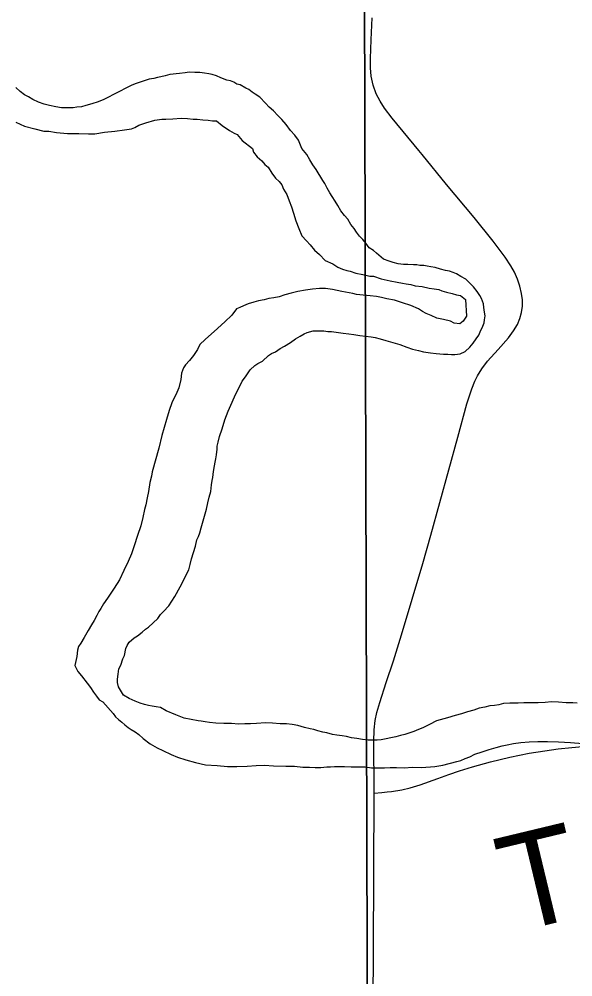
# Model space of a CAD drawing. Extents: x -17 to 88, y -5 to 22.
# Drawn here: x 7.507 to 7.835, y 15.568 to 16.136 of the extents above; entities that cross this region are included whole.
import ezdxf

# ---------------------------------------------------------------- set-up
doc = ezdxf.new("R2010")
doc.units = 0
for name, color, linetype in [('GM_X_Major_River', 7, 'Continuous'), ('GM_X_Section', 7, 'Continuous'), ('GM_X_Township_Road', 7, 'Continuous'), ('GM_X_Township_Road_Text', 7, 'Continuous')]:
    doc.layers.add(name, color=color, linetype=linetype)

msp = doc.modelspace()

# ---------------------------------------------------------------- linework, layer by layer
at = {"layer": 'GM_X_Major_River'}
for points in [[(7.69974, 16.0194), (7.69751, 16.02209), (7.69567, 16.02517), (7.6942, 16.02785), (7.69235, 16.03055), (7.69087, 16.03285), (7.6894, 16.03554), (7.68793, 16.03822), (7.68682, 16.04014), (7.68276, 16.04667), (7.68091, 16.04937), (7.67907, 16.05244), (7.67723, 16.05551), (7.67425, 16.05898), (7.67244, 16.06395), (7.67022, 16.06703), (7.6676, 16.06974), (7.66501, 16.07321), (7.66241, 16.07629), (7.66017, 16.07861), (7.65756, 16.08132), (7.65494, 16.08365), (7.6527, 16.08597), (7.64934, 16.08945), (7.64672, 16.09139), (7.64484, 16.09257), (7.64297, 16.09412), (7.64108, 16.09492), (7.6377, 16.09688), (7.6358, 16.09729), (7.63392, 16.09847), (7.63204, 16.09926), (7.62977, 16.09968), (7.62637, 16.10089), (7.62373, 16.10208), (7.62108, 16.10288), (7.61919, 16.1033), (7.61653, 16.10373), (7.61388, 16.10416), (7.61084, 16.10421), (7.60742, 16.10428), (7.60513, 16.10394), (7.60171, 16.10362), (7.59599, 16.10297), (7.59332, 16.10226), (7.59064, 16.10155), (7.58873, 16.10121), (7.58644, 16.10049), (7.58377, 16.10016), (7.58148, 16.09944), (7.57842, 16.09836), (7.57612, 16.09764), (7.57344, 16.09656), (7.56269, 16.09106), (7.55962, 16.0896), (7.55693, 16.08813), (7.55349, 16.08667), (7.54966, 16.0856), (7.54622, 16.08453), (7.54355, 16.08382), (7.54088, 16.08349), (7.53859, 16.08315), (7.53593, 16.0832), (7.53175, 16.08328), (7.52834, 16.08372), (7.52455, 16.08455), (7.52153, 16.08537), (7.51813, 16.08657), (7.51473, 16.08815), (7.5121, 16.08972), (7.50984, 16.0909), (7.50722, 16.09285), (7.5046, 16.09518)], [(7.5046, 16.07467), (7.50988, 16.07229), (7.51593, 16.07066), (7.52123, 16.06942), (7.52427, 16.06937), (7.52882, 16.06852), (7.53527, 16.06802), (7.54211, 16.0679), (7.54781, 16.06779), (7.55161, 16.06772), (7.55733, 16.06875), (7.56343, 16.0694), (7.56914, 16.07005), (7.57334, 16.07074), (7.57525, 16.07146), (7.57756, 16.07293), (7.58177, 16.07438), (7.58712, 16.0758), (7.59131, 16.07648), (7.5936, 16.07643), (7.59778, 16.07674), (7.60273, 16.07702), (7.60653, 16.07695), (7.60994, 16.07651), (7.61222, 16.07647), (7.61564, 16.07602), (7.61868, 16.07597), (7.62133, 16.07554), (7.62361, 16.0755), (7.62698, 16.07277), (7.63149, 16.06965), (7.63412, 16.06808), (7.63601, 16.06729), (7.63898, 16.06382), (7.64498, 16.05915), (7.64569, 16.05686), (7.64792, 16.05416), (7.65054, 16.05183), (7.6524, 16.04952), (7.65427, 16.04796)], [(7.65427, 16.04796), (7.65649, 16.0445), (7.65871, 16.04143), (7.66096, 16.03949), (7.66244, 16.03756), (7.66353, 16.03488), (7.66538, 16.03181), (7.66683, 16.02798), (7.66828, 16.02454), (7.66935, 16.02072), (7.67079, 16.01614), (7.6726, 16.01155), (7.67442, 16.00734), (7.67703, 16.00425), (7.67927, 16.00193), (7.68187, 15.99884), (7.68486, 15.99613), (7.68822, 15.99265), (7.69274, 15.99067), (7.69575, 15.98871), (7.69839, 15.98752), (7.70103, 15.98671), (7.70293, 15.9863), (7.70633, 15.9851), (7.71049, 15.98426), (7.71466, 15.98342), (7.71694, 15.98338), (7.72147, 15.98178), (7.72677, 15.98054), (7.73094, 15.9797), (7.73397, 15.97927), (7.73624, 15.97884), (7.7389, 15.97842), (7.74154, 15.97761), (7.74572, 15.97715), (7.74988, 15.97631), (7.75292, 15.97588), (7.75557, 15.97545), (7.75746, 15.97465), (7.7601, 15.97384), (7.76351, 15.97302), (7.76616, 15.97221), (7.76843, 15.97179), (7.77143, 15.96946), (7.772, 15.95957), (7.77005, 15.95657), (7.76812, 15.95509), (7.7647, 15.95553), (7.76245, 15.95671), (7.75828, 15.95755), (7.75449, 15.95838), (7.7511, 15.95996), (7.74808, 15.96116), (7.74582, 15.96234), (7.74357, 15.9639), (7.73904, 15.96588), (7.73413, 15.96749), (7.72922, 15.9691), (7.72467, 15.96995), (7.72165, 15.97076), (7.71861, 15.9712), (7.71482, 15.97165), (7.71065, 15.97211), (7.70685, 15.97256), (7.70458, 15.97298), (7.69814, 15.97424), (7.69246, 15.97548), (7.68829, 15.97594), (7.68487, 15.976), (7.68068, 15.9757), (7.67648, 15.97502), (7.67191, 15.97434), (7.66809, 15.97328), (7.66427, 15.97221), (7.66082, 15.97113), (7.65777, 15.97043), (7.65472, 15.97011), (7.65205, 15.9694), (7.64861, 15.9687), (7.64594, 15.96799), (7.6425, 15.96692), (7.63982, 15.96583), (7.63751, 15.96473), (7.6356, 15.96401), (7.63287, 15.96026), (7.62861, 15.95617), (7.62242, 15.95058), (7.61895, 15.94761), (7.61701, 15.94575), (7.61391, 15.94277), (7.61234, 15.93976), (7.60999, 15.93638), (7.60765, 15.93339), (7.60532, 15.93077), (7.60415, 15.9289), (7.60295, 15.92588), (7.6025, 15.92209)], [(7.62462, 15.88485), (7.62544, 15.88825), (7.62705, 15.89277), (7.62867, 15.89806), (7.63067, 15.90334), (7.63304, 15.90861), (7.63503, 15.91313), (7.637, 15.91689), (7.63898, 15.92103), (7.64093, 15.92366), (7.64249, 15.92591), (7.64367, 15.92778), (7.64638, 15.93039), (7.6483, 15.93149), (7.65099, 15.93296), (7.65447, 15.93631), (7.65639, 15.93742), (7.65869, 15.93852), (7.66139, 15.94036), (7.66408, 15.94183), (7.66754, 15.94405), (7.67063, 15.94627), (7.67331, 15.94774), (7.67562, 15.94921), (7.67754, 15.94994), (7.68098, 15.95101), (7.68364, 15.95096), (7.68554, 15.95093), (7.68744, 15.95089), (7.68971, 15.95047), (7.69199, 15.95043), (7.69882, 15.94954), (7.70223, 15.9491), (7.70527, 15.94866), (7.70868, 15.94822), (7.71209, 15.94777), (7.71551, 15.94733), (7.71778, 15.94691), (7.72081, 15.94609), (7.72421, 15.94527), (7.72837, 15.94406), (7.73253, 15.94284), (7.73668, 15.94124), (7.74008, 15.94004), (7.74349, 15.93922), (7.74652, 15.9384), (7.75069, 15.93794), (7.7541, 15.9375), (7.75828, 15.93704), (7.76094, 15.93699), (7.76322, 15.93695), (7.76512, 15.93692), (7.76817, 15.93724), (7.77123, 15.9387), (7.77394, 15.94131), (7.77589, 15.94355), (7.77784, 15.94617), (7.7794, 15.94842), (7.78019, 15.95031), (7.78178, 15.95369), (7.78257, 15.95558), (7.78261, 15.95748), (7.78303, 15.95975), (7.78269, 15.96203), (7.78236, 15.9647), (7.78203, 15.96698), (7.78094, 15.97004), (7.77984, 15.97196), (7.77836, 15.97427), (7.77613, 15.97696), (7.77165, 15.9816), (7.76864, 15.98318), (7.76601, 15.98475), (7.76412, 15.98554), (7.76186, 15.98634), (7.75958, 15.98677), (7.75656, 15.98758), (7.75353, 15.9884), (7.75088, 15.98883), (7.7486, 15.98925), (7.74671, 15.98966), (7.74443, 15.9897), (7.74254, 15.99012), (7.74064, 15.99016), (7.73722, 15.99022), (7.73456, 15.99027), (7.73152, 15.9907), (7.7285, 15.99152), (7.72623, 15.99232), (7.72283, 15.99352), (7.71871, 15.99702), (7.71684, 15.99857), (7.71421, 16.00014), (7.71236, 16.00283), (7.7105, 16.00514), (7.70864, 16.00708), (7.70678, 16.00939), (7.7053, 16.0117), (7.70344, 16.01401), (7.7016, 16.01708), (7.69974, 16.0194)], [(7.6025, 15.92209), (7.60127, 15.91718), (7.59967, 15.91303), (7.59809, 15.91002), (7.5973, 15.90814), (7.59569, 15.90361), (7.59407, 15.89833), (7.59124, 15.88888), (7.58957, 15.88132), (7.58551, 15.86734), (7.58508, 15.8647), (7.58425, 15.86091), (7.58339, 15.85561), (7.58256, 15.85183), (7.58172, 15.84767), (7.58091, 15.84503), (7.58006, 15.84011), (7.57883, 15.83519), (7.57682, 15.82953), (7.57481, 15.82349), (7.5732, 15.81859), (7.57121, 15.81407), (7.56883, 15.8088), (7.56607, 15.80315), (7.56293, 15.79827), (7.55902, 15.79227), (7.55667, 15.7889), (7.5551, 15.78627), (7.55393, 15.78439), (7.55275, 15.78213), (7.55117, 15.77913), (7.5496, 15.7765), (7.54764, 15.77312), (7.54528, 15.76898), (7.54331, 15.7656), (7.54176, 15.76373), (7.54134, 15.76146), (7.54089, 15.75767), (7.54006, 15.75427), (7.53965, 15.75238), (7.54148, 15.74893), (7.54371, 15.74623), (7.54706, 15.74199), (7.54891, 15.73929), (7.55076, 15.7366), (7.55261, 15.73429), (7.55409, 15.73198), (7.55635, 15.7308), (7.56231, 15.72386), (7.56379, 15.72193), (7.56566, 15.72038), (7.56753, 15.71882), (7.56941, 15.71727), (7.57128, 15.71571), (7.57316, 15.71454), (7.57541, 15.71298), (7.57766, 15.71142), (7.58028, 15.70909), (7.5844, 15.70598), (7.58854, 15.70362), (7.59193, 15.70204), (7.59683, 15.69967), (7.6006, 15.69808), (7.60552, 15.69647), (7.61119, 15.69485), (7.61725, 15.69359), (7.62408, 15.69309), (7.63016, 15.69259), (7.63585, 15.69249), (7.64194, 15.69276), (7.64727, 15.69304), (7.65222, 15.69332), (7.65753, 15.69284), (7.66475, 15.69271), (7.67007, 15.69261), (7.67501, 15.69214), (7.67881, 15.69207), (7.68223, 15.69201), (7.68565, 15.69194), (7.68908, 15.69226), (7.69136, 15.69222), (7.69364, 15.69255), (7.69631, 15.6925), (7.69973, 15.69244), (7.70353, 15.69237), (7.70619, 15.69232), (7.70885, 15.69227), (7.71189, 15.69221), (7.71568, 15.69176), (7.71948, 15.69169), (7.72328, 15.69162), (7.72671, 15.69194), (7.73051, 15.69187), (7.73507, 15.69178), (7.74002, 15.69207), (7.74534, 15.69197), (7.75333, 15.69258), (7.75791, 15.69326), (7.76632, 15.69538), (7.76861, 15.69609), (7.77129, 15.69719)], [(7.7408, 15.71332), (7.73773, 15.71224), (7.73544, 15.71152), (7.73277, 15.71081), (7.73009, 15.7101), (7.72132, 15.70837), (7.71903, 15.70803), (7.71674, 15.70807), (7.71371, 15.70813), (7.71029, 15.70857), (7.70688, 15.70902), (7.70385, 15.70945), (7.70082, 15.71027), (7.69817, 15.7107), (7.69513, 15.71113), (7.69248, 15.71156), (7.68907, 15.71238), (7.6868, 15.71281), (7.68377, 15.71362), (7.68151, 15.71442), (7.67923, 15.71484), (7.67583, 15.71567), (7.67205, 15.71688), (7.66864, 15.71732), (7.66522, 15.71777), (7.66142, 15.71784), (7.65687, 15.7183), (7.65269, 15.71838), (7.64736, 15.7181), (7.64393, 15.71778), (7.64051, 15.71784), (7.6367, 15.71754), (7.63253, 15.71799), (7.62797, 15.71808), (7.62341, 15.71816), (7.61961, 15.71861), (7.61696, 15.71904), (7.61469, 15.71946), (7.61279, 15.7195), (7.60862, 15.72034), (7.60446, 15.72117), (7.59955, 15.72316), (7.59389, 15.72555), (7.59051, 15.72751), (7.58785, 15.72794), (7.58558, 15.72836), (7.58331, 15.72878), (7.58103, 15.7292), (7.57839, 15.73001), (7.57537, 15.73121), (7.57198, 15.73279), (7.56859, 15.73475), (7.56564, 15.73974), (7.56493, 15.74242), (7.56497, 15.74431), (7.5654, 15.74734), (7.56584, 15.75037), (7.56703, 15.75263), (7.56823, 15.75641), (7.56903, 15.75829), (7.56987, 15.76245), (7.57066, 15.76433), (7.57184, 15.76621), (7.57493, 15.76881), (7.57685, 15.76992), (7.57955, 15.77214), (7.58149, 15.774), (7.58341, 15.77511), (7.58612, 15.77772), (7.58883, 15.78032), (7.59039, 15.78257), (7.59233, 15.78444), (7.59543, 15.7878), (7.59896, 15.79343), (7.60211, 15.79906), (7.60408, 15.80283), (7.60527, 15.80546), (7.60724, 15.80922), (7.60806, 15.81224), (7.60888, 15.81565), (7.61009, 15.81942), (7.6113, 15.8232), (7.61213, 15.82698), (7.61293, 15.82886), (7.61373, 15.83113), (7.61455, 15.83415), (7.61779, 15.8451), (7.61862, 15.84888), (7.61945, 15.85228), (7.62027, 15.85569), (7.62072, 15.85948), (7.62115, 15.86213), (7.62157, 15.86402), (7.62201, 15.86743), (7.62245, 15.87084), (7.62288, 15.87311), (7.62329, 15.875), (7.62372, 15.87727), (7.62416, 15.88068), (7.62419, 15.88258), (7.62462, 15.88485)], [(7.83768, 15.73013), (7.83502, 15.73018), (7.83122, 15.73025), (7.82666, 15.73071), (7.82248, 15.73079), (7.81867, 15.73048), (7.81449, 15.73018), (7.81031, 15.73026), (7.80613, 15.73033), (7.8027, 15.73002), (7.80004, 15.73007), (7.79776, 15.73011), (7.79395, 15.7298), (7.79128, 15.72909), (7.78861, 15.72876), (7.78594, 15.72843), (7.78289, 15.72773), (7.77945, 15.72703), (7.77639, 15.72595), (7.77257, 15.72488), (7.76913, 15.72381), (7.7653, 15.72274), (7.76071, 15.72131), (7.75422, 15.71953), (7.74999, 15.71733), (7.74616, 15.7155), (7.74348, 15.71441), (7.7408, 15.71332)], [(7.77129, 15.69719), (7.77397, 15.69827), (7.77704, 15.69974), (7.78125, 15.70118), (7.78546, 15.70262), (7.78966, 15.70368), (7.7931, 15.70475), (7.79616, 15.70545), (7.79997, 15.70614), (7.80417, 15.70683), (7.80911, 15.70711), (7.81444, 15.70739), (7.82014, 15.70729), (7.8266, 15.70717), (7.83382, 15.70666), (7.84103, 15.70614)]]:
    msp.add_lwpolyline(points, dxfattribs=at)
at = {"layer": 'GM_X_Section'}
for points in [[(7.71159, 16.15106), (7.71436, 15.15219), (6.71014, 15.14163), (6.70945, 16.1492)], [(8.72425, 16.14072), (8.72055, 15.1393), (7.71436, 15.15219), (7.71159, 16.15106)]]:
    msp.add_lwpolyline(points, close=True, dxfattribs=at)
at = {"layer": 'GM_X_Township_Road'}
for points in [[(7.71718, 15.67668), (7.71721, 15.67821), (7.71709, 15.70743), (7.71728, 15.71421), (7.7179, 15.71971), (7.7189, 15.72453), (7.72054, 15.73047), (7.72442, 15.74225), (7.72868, 15.75523), (7.73353, 15.77066), (7.74613, 15.81296), (7.75086, 15.82971), (7.76694, 15.88782), (7.77231, 15.90761), (7.77509, 15.91646), (7.77695, 15.92101), (7.77864, 15.92428), (7.78121, 15.92847), (7.78456, 15.93289), (7.79073, 15.93984), (7.79699, 15.9468), (7.79999, 15.95085), (7.8022, 15.95466), (7.8037, 15.95815), (7.8047, 15.96181), (7.80517, 15.96559), (7.80515, 15.96938), (7.8047, 15.97315), (7.80373, 15.97745), (7.80235, 15.98164), (7.80056, 15.98566), (7.79841, 15.98949), (7.79493, 15.99468), (7.78781, 16.00414), (7.77648, 16.01815), (7.76021, 16.03773), (7.74579, 16.05559), (7.74376, 16.05796), (7.72786, 16.07703), (7.7234, 16.08296), (7.72076, 16.0871), (7.71849, 16.09143), (7.71658, 16.09658), (7.7155, 16.10198), (7.71513, 16.10689), (7.71509, 16.11245), (7.71552, 16.12361), (7.71596, 16.13667)], [(7.71718, 15.67668), (7.72172, 15.67705), (7.72487, 15.67746), (7.72746, 15.67777), (7.73365, 15.67869), (7.73851, 15.67979), (7.74449, 15.68158), (7.75505, 15.68535), (7.76149, 15.68767), (7.76794, 15.68988), (7.7756, 15.69234), (7.78633, 15.69534), (7.79776, 15.69805), (7.80929, 15.70032), (7.81847, 15.70181), (7.82644, 15.70299), (7.83444, 15.70387), (7.84922, 15.70513)], [(7.71688, 15.35933), (7.71677, 15.36511), (7.7166, 15.408), (7.71633, 15.44091), (7.71647, 15.46699), (7.71637, 15.49927), (7.71649, 15.52723), (7.7167, 15.5521), (7.71683, 15.58317), (7.71718, 15.67668)]]:
    msp.add_lwpolyline(points, dxfattribs=at)

# ---------------------------------------------------------------- texts
at = {"layer": 'GM_X_Township_Road_Text'}
msp.add_text('T', height=0.05682, rotation=13.5061, dxfattribs=at).set_placement((7.79955, 15.5937))

doc.saveas('drawing.dxf')
